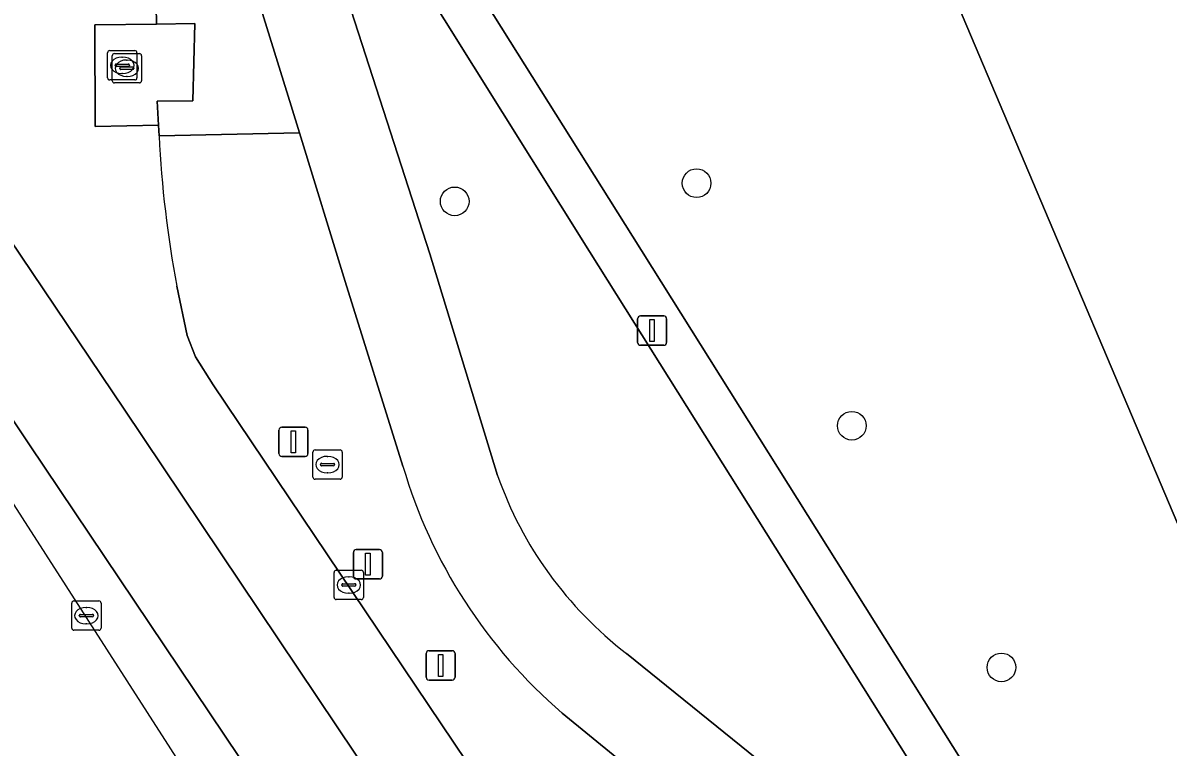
# Model space of a CAD drawing. Extents: x 160077 to 160948, y 386481 to 387498.
# Drawn here: x 160260.42 to 160299.46, y 387025.62 to 387050.3 of the extents above; entities that cross this region are included whole.
import ezdxf

# ---------------------------------------------------------------- set-up
doc = ezdxf.new("R2010")
doc.units = 0
for name, color, linetype in [('IMGEO_Berm_groen', 7, 'Continuous'), ('IMGEO_Boom', 7, 'Continuous'), ('IMGEO_Fietspad_gesloten', 7, 'Continuous'), ('IMGEO_Groenvoorziening', 7, 'Continuous'), ('IMGEO_Kolk', 7, 'Continuous'), ('IMGEO_Lichtmast', 7, 'Continuous'), ('IMGEO_OVBaan_gesloten', 7, 'Continuous'), ('IMGEO_Pand', 7, 'Continuous'), ('IMGEO_Rijbaan_lokaal_open', 7, 'Continuous'), ('IMGEO_Rijbaan_regionaal_gesloten', 7, 'Continuous'), ('IMGEO_Rioolput', 7, 'Continuous'), ('IMGEO_Terreindeel_gesloten', 7, 'Continuous'), ('IMGEO_Verkeerseiland_open', 7, 'Continuous'), ('IMGEO_Vlaggenmast', 7, 'Continuous'), ('IMGEO_Voetpad_open', 7, 'Continuous')]:
    doc.layers.add(name, color=color, linetype=linetype)

msp = doc.modelspace()

# ---------------------------------------------------------------- linework, layer by layer
at = {"layer": 'IMGEO_Berm_groen'}
for points in [[(160273.375, 387035.191), (160271.403, 387041.484), (160269.847, 387046.55), (160265.06, 387046.455)], [(160265.664, 387041.325), (160266.014, 387039.649), (160266.305, 387038.915), (160266.91, 387037.964), (160275.536, 387025.122)], [(160285.78, 387021.066), (160284.392, 387022.202), (160278.804, 387026.777)]]:
    msp.add_lwpolyline(points, dxfattribs=at)
for centre, radius, start, end in [((160303.275, 387048.354), 38.262, 182.8446, 190.5854), ((160290.26, 387040.127), 17.591, 196.2959, 229.3671)]:
    msp.add_arc(centre, radius, start, end, dxfattribs=at)
at = {"layer": 'IMGEO_Boom'}
for centre in [(160283.383, 387044.836), (160275.138, 387044.216), (160288.675, 387036.57), (160293.775, 387028.332)]:
    msp.add_circle(centre, 0.489, dxfattribs=at)
at = {"layer": 'IMGEO_Fietspad_gesloten'}
for points in [[(160276.598, 387034.878), (160274.293, 387042.43), (160268.438, 387060.541), (160266.18, 387067.415), (160262.965, 387078.016)], [(160260.469, 387076.631), (160261.617, 387072.841), (160261.792, 387072.283), (160265.802, 387059.607), (160265.943, 387059.152), (160269.562, 387047.478), (160269.847, 387046.55), (160271.403, 387041.484), (160273.375, 387035.191)], [(160287.388, 387023.641), (160280.994, 387028.807)], [(160278.804, 387026.777), (160284.392, 387022.202), (160285.78, 387021.066)]]:
    msp.add_lwpolyline(points, dxfattribs=at)
for centre, radius, start, end in [((160290.26, 387040.127), 17.591, 196.2959, 229.3671), ((160289.017, 387039.244), 13.164, 199.3679, 232.4486)]:
    msp.add_arc(centre, radius, start, end, dxfattribs=at)
at = {"layer": 'IMGEO_Groenvoorziening'}
for points in [[(160310.605, 387007.683), (160288.652, 387059.502), (160285.315, 387058.089), (160281.799, 387066.389), (160289.805, 387069.781), (160291.051, 387066.783), (160296.357, 387068.987), (160296.023, 387069.791), (160298.035, 387070.627), (160297.928, 387070.885), (160298.298, 387071.04), (160305.079, 387074.014), (160295.34, 387089.573), (160273.096, 387075.61), (160268.032, 387072.414), (160270.266, 387065.426), (160273.607, 387055.119), (160281.201, 387043.025), (160295.106, 387020.877), (160313.092, 386992.189)], [(160279.731, 387042.504), (160268.808, 387059.984), (160268.438, 387060.541), (160274.293, 387042.43), (160276.598, 387034.878)], [(160294.265, 387017.438), (160294.495, 387017.65), (160295.092, 387018.053), (160279.731, 387042.504)], [(160280.994, 387028.807), (160287.388, 387023.641)]]:
    msp.add_lwpolyline(points, dxfattribs=at)
msp.add_arc((160289.017, 387039.244), 13.164, 199.3679, 232.4486, dxfattribs=at)
at = {"layer": 'IMGEO_Kolk'}
for p, q in [((160263.307, 387048.428), (160263.307, 387049.28)), ((160263.382, 387049.354), (160264.234, 387049.354)), ((160264.308, 387049.28), (160264.308, 387048.428)), ((160263.463, 387048.328), (160263.463, 387049.18)), ((160263.538, 387049.254), (160264.39, 387049.254)), ((160263.609, 387048.897), (160264.007, 387048.897)), ((160263.795, 387049.134), (160263.82, 387049.134)), ((160263.951, 387049.034), (160263.976, 387049.034)), ((160264.464, 387049.18), (160264.464, 387048.328)), ((160263.566, 387048.848), (160263.566, 387048.86)), ((160264.004, 387048.811), (160263.606, 387048.811)), ((160263.722, 387048.748), (160263.722, 387048.76)), ((160264.16, 387048.711), (160263.762, 387048.711)), ((160263.765, 387048.797), (160264.163, 387048.797)), ((160263.818, 387048.574), (160263.793, 387048.574)), ((160264.05, 387048.86), (160264.05, 387048.848)), ((160264.206, 387048.76), (160264.206, 387048.748)), ((160264.234, 387048.354), (160263.382, 387048.354)), ((160264.39, 387048.254), (160263.538, 387048.254)), ((160263.974, 387048.474), (160263.949, 387048.474)), ((160271.027, 387030.717), (160271.027, 387031.569)), ((160271.102, 387031.643), (160271.954, 387031.643)), ((160271.515, 387031.423), (160271.54, 387031.423)), ((160272.028, 387031.569), (160272.028, 387030.717)), ((160271.286, 387031.137), (160271.286, 387031.149)), ((160271.724, 387031.1), (160271.326, 387031.1)), ((160271.329, 387031.186), (160271.727, 387031.186)), ((160271.77, 387031.149), (160271.77, 387031.137)), ((160271.954, 387030.643), (160271.102, 387030.643)), ((160271.538, 387030.863), (160271.513, 387030.863))]:
    msp.add_line(p, q, dxfattribs=at)
for points in [[(160263.307, 387048.428), (160263.307, 387049.28)], [(160263.382, 387049.354), (160264.234, 387049.354)], [(160264.308, 387049.28), (160264.308, 387048.428)], [(160263.463, 387048.328), (160263.463, 387049.18)], [(160263.538, 387049.254), (160264.39, 387049.254)], [(160264.464, 387049.18), (160264.464, 387048.328)], [(160264.234, 387048.354), (160263.382, 387048.354)], [(160264.39, 387048.254), (160263.538, 387048.254)], [(160271.027, 387030.717), (160271.027, 387031.569)], [(160271.102, 387031.643), (160271.954, 387031.643)], [(160272.028, 387031.569), (160272.028, 387030.717)], [(160271.954, 387030.643), (160271.102, 387030.643)]]:
    msp.add_lwpolyline(points, dxfattribs=at)
for centre, radius, start, end in [((160263.384, 387049.278), 0.0765, 91.552, 178.448), ((160263.384, 387049.278), 0.0765, 91.552, 178.448), ((160264.232, 387049.278), 0.0765, 1.552, 88.448), ((160264.232, 387049.278), 0.0765, 1.552, 88.448), ((160263.54, 387049.178), 0.0765, 91.552, 178.448), ((160263.54, 387049.178), 0.0765, 91.552, 178.448), ((160263.606, 387048.857), 0.0403, 85.8775, 175.7526), ((160264.011, 387048.859), 0.0386, 1.7309, 96.639), ((160264.388, 387049.178), 0.0765, 1.552, 88.448), ((160264.388, 387049.178), 0.0765, 1.552, 88.448), ((160263.603, 387048.847), 0.0366, 178.938, 274.7102), ((160263.762, 387048.757), 0.0403, 85.8775, 175.7526), ((160263.759, 387048.747), 0.0366, 178.938, 274.7102), ((160264.007, 387048.854), 0.043, 264.8664, 352.4533), ((160264.163, 387048.754), 0.043, 264.8664, 352.4533), ((160264.167, 387048.759), 0.0386, 1.7309, 96.639), ((160263.384, 387048.43), 0.0765, 181.552, 268.448), ((160263.384, 387048.43), 0.0765, 181.552, 268.448), ((160263.54, 387048.33), 0.0765, 181.552, 268.448), ((160263.54, 387048.33), 0.0765, 181.552, 268.448), ((160264.232, 387048.43), 0.0765, 271.552, 358.448), ((160264.232, 387048.43), 0.0765, 271.552, 358.448), ((160264.388, 387048.33), 0.0765, 271.552, 358.448), ((160264.388, 387048.33), 0.0765, 271.552, 358.448), ((160271.104, 387031.567), 0.0765, 91.552, 178.448), ((160271.104, 387031.567), 0.0765, 91.552, 178.448), ((160271.952, 387031.567), 0.0765, 1.552, 88.448), ((160271.952, 387031.567), 0.0765, 1.552, 88.448), ((160271.326, 387031.146), 0.0403, 85.8775, 175.7526), ((160271.323, 387031.136), 0.0366, 178.938, 274.7102), ((160271.727, 387031.143), 0.043, 264.8664, 352.4533), ((160271.731, 387031.148), 0.0386, 1.7309, 96.639), ((160271.104, 387030.719), 0.0765, 181.552, 268.448), ((160271.104, 387030.719), 0.0765, 181.552, 268.448), ((160271.952, 387030.719), 0.0765, 271.552, 358.448), ((160271.952, 387030.719), 0.0765, 271.552, 358.448)]:
    msp.add_arc(centre, radius, start, end, dxfattribs=at)
for centre, major_axis, ratio, start_param, end_param in [((160263.794, 387048.854), (-0.387, 0.002), 0.722429, 4.712389, 7.853982), ((160263.95, 387048.754), (-0.387, 0.002), 0.722429, 4.712389, 7.853982), ((160263.819, 387048.854), (-0.39, 0.002), 0.717154, 1.570796, 4.712389), ((160263.975, 387048.754), (-0.39, 0.002), 0.717154, 1.570796, 4.712389), ((160271.514, 387031.143), (-0.387, 0.002), 0.722429, 4.712389, 7.853982), ((160271.539, 387031.143), (-0.39, 0.002), 0.717154, 1.570796, 4.712389)]:
    msp.add_ellipse(centre, major_axis=major_axis, ratio=ratio, start_param=start_param, end_param=end_param, dxfattribs=at)
at = {"layer": 'IMGEO_Lichtmast'}
for p, q in [((160281.472, 387040.31), (160282.262, 387040.31)), ((160282.262, 387040.31), (160281.472, 387040.31)), ((160281.372, 387039.41), (160281.372, 387040.21)), ((160281.372, 387040.21), (160281.372, 387039.41)), ((160282.362, 387040.21), (160282.362, 387039.41)), ((160282.362, 387039.41), (160282.362, 387040.21)), ((160282.262, 387039.31), (160281.472, 387039.31)), ((160281.472, 387039.31), (160282.262, 387039.31))]:
    msp.add_line(p, q, dxfattribs=at)
msp.add_lwpolyline([(160281.792, 387040.185), (160281.942, 387040.185), (160281.942, 387039.435), (160281.792, 387039.435), (160281.792, 387040.185)], dxfattribs=at)
for centre, start, end in [((160281.472, 387040.21), 90, 180), ((160281.472, 387040.21), 90, 180), ((160282.262, 387040.21), 0, 90), ((160282.262, 387040.21), 360, 90), ((160281.472, 387039.41), 180, 270), ((160281.472, 387039.41), 180, 270), ((160282.262, 387039.41), 270, 0), ((160282.262, 387039.41), 270, 0)]:
    msp.add_arc(centre, 0.1, start, end, dxfattribs=at)
at = {"layer": 'IMGEO_OVBaan_gesloten'}
for points in [[(160118.75, 387255.247), (160163.481, 387184.835), (160192.901, 387138.525), (160266.84, 387023.396), (160283.596, 386998.712), (160314.258, 386953.544)], [(160291.177, 386990.405), (160285.674, 386998.649), (160260.647, 387035.915), (160250.657, 387050.904)]]:
    msp.add_lwpolyline(points, dxfattribs=at)
at = {"layer": 'IMGEO_Pand'}
msp.add_lwpolyline([(160299.832, 387067.349), (160298.298, 387071.04), (160297.928, 387070.885), (160298.035, 387070.627), (160296.023, 387069.791), (160296.357, 387068.987), (160291.051, 387066.783), (160289.805, 387069.781), (160281.799, 387066.389), (160285.315, 387058.089), (160288.652, 387059.502), (160310.605, 387007.683)], dxfattribs=at)
at = {"layer": 'IMGEO_Rijbaan_lokaal_open'}
for points in [[(160262.873, 387050.232), (160264.969, 387050.261), (160264.959, 387050.868), (160264.944, 387052.253)], [(160254.851, 387050.522), (160263.871, 387037.139), (160288.226, 387000.827)], [(160265.06, 387046.455), (160265.042, 387046.809), (160262.888, 387046.768), (160262.873, 387050.232)], [(160275.536, 387025.122), (160266.91, 387037.964), (160266.305, 387038.915), (160266.014, 387039.649), (160265.664, 387041.325)]]:
    msp.add_lwpolyline(points, dxfattribs=at)
msp.add_arc((160303.275, 387048.354), 38.262, 182.8446, 190.5854, dxfattribs=at)
at = {"layer": 'IMGEO_Rijbaan_regionaal_gesloten'}
for points in [[(160294.047, 386992.128), (160288.226, 387000.827), (160263.871, 387037.139), (160254.851, 387050.522), (160254.817, 387050.572), (160254.143, 387051.583), (160251.822, 387055.11), (160244.754, 387066.304), (160234.407, 387082.756), (160224.918, 387097.824), (160215.991, 387112.053), (160215.055, 387113.519), (160206.665, 387126.914), (160204.971, 387129.647), (160194.633, 387146.088), (160184.266, 387162.563), (160173.425, 387179.881), (160169.034, 387186.827)], [(160250.657, 387050.904), (160260.647, 387035.915), (160285.674, 386998.649), (160291.177, 386990.405)]]:
    msp.add_lwpolyline(points, dxfattribs=at)
at = {"layer": 'IMGEO_Rioolput'}
for p, q in [((160270.303, 387034.819), (160270.303, 387035.671)), ((160270.378, 387035.745), (160271.23, 387035.745)), ((160271.304, 387035.671), (160271.304, 387034.819)), ((160270.562, 387035.239), (160270.562, 387035.251)), ((160270.605, 387035.288), (160271.003, 387035.288)), ((160270.791, 387035.525), (160270.816, 387035.525)), ((160271.046, 387035.251), (160271.046, 387035.239)), ((160271, 387035.202), (160270.602, 387035.202)), ((160270.814, 387034.965), (160270.789, 387034.965)), ((160271.23, 387034.745), (160270.378, 387034.745)), ((160262.082, 387029.672), (160262.082, 387030.524)), ((160262.157, 387030.598), (160263.009, 387030.598)), ((160263.083, 387030.524), (160263.083, 387029.672)), ((160262.384, 387030.141), (160262.782, 387030.141)), ((160262.57, 387030.378), (160262.595, 387030.378)), ((160262.341, 387030.092), (160262.341, 387030.104)), ((160262.779, 387030.055), (160262.381, 387030.055)), ((160262.593, 387029.818), (160262.568, 387029.818)), ((160262.825, 387030.104), (160262.825, 387030.092)), ((160263.009, 387029.598), (160262.157, 387029.598))]:
    msp.add_line(p, q, dxfattribs=at)
for points in [[(160270.303, 387034.819), (160270.303, 387035.671)], [(160270.378, 387035.745), (160271.23, 387035.745)], [(160271.304, 387035.671), (160271.304, 387034.819)], [(160271.23, 387034.745), (160270.378, 387034.745)], [(160262.082, 387029.672), (160262.082, 387030.524)], [(160262.157, 387030.598), (160263.009, 387030.598)], [(160263.083, 387030.524), (160263.083, 387029.672)], [(160263.009, 387029.598), (160262.157, 387029.598)]]:
    msp.add_lwpolyline(points, dxfattribs=at)
for centre, radius, start, end in [((160270.38, 387035.669), 0.0765, 91.552, 178.448), ((160270.38, 387035.669), 0.0765, 91.552, 178.448), ((160271.228, 387035.669), 0.0765, 1.552, 88.448), ((160271.228, 387035.669), 0.0765, 1.552, 88.448), ((160270.602, 387035.248), 0.0403, 85.8775, 175.7526), ((160270.599, 387035.238), 0.0366, 178.938, 274.7102), ((160271.003, 387035.245), 0.043, 264.8664, 352.4533), ((160271.007, 387035.25), 0.0386, 1.7309, 96.639), ((160270.38, 387034.821), 0.0765, 181.552, 268.448), ((160270.38, 387034.821), 0.0765, 181.552, 268.448), ((160271.228, 387034.821), 0.0765, 271.552, 358.448), ((160271.228, 387034.821), 0.0765, 271.552, 358.448), ((160262.159, 387030.522), 0.0765, 91.552, 178.448), ((160262.159, 387030.522), 0.0765, 91.552, 178.448), ((160263.007, 387030.522), 0.0765, 1.552, 88.448), ((160263.007, 387030.522), 0.0765, 1.552, 88.448), ((160262.381, 387030.101), 0.0403, 85.8775, 175.7526), ((160262.786, 387030.103), 0.0386, 1.7309, 96.639), ((160262.378, 387030.091), 0.0366, 178.938, 274.7102), ((160262.782, 387030.098), 0.043, 264.8664, 352.4533), ((160262.159, 387029.674), 0.0765, 181.552, 268.448), ((160262.159, 387029.674), 0.0765, 181.552, 268.448), ((160263.007, 387029.674), 0.0765, 271.552, 358.448), ((160263.007, 387029.674), 0.0765, 271.552, 358.448)]:
    msp.add_arc(centre, radius, start, end, dxfattribs=at)
for centre, major_axis, ratio, start_param, end_param in [((160270.79, 387035.245), (-0.387, 0.002), 0.722429, 4.712389, 7.853982), ((160270.815, 387035.245), (-0.39, 0.002), 0.717154, 1.570796, 4.712389), ((160262.569, 387030.098), (-0.387, 0.002), 0.722429, 4.712389, 7.853982), ((160262.594, 387030.098), (-0.39, 0.002), 0.717154, 1.570796, 4.712389)]:
    msp.add_ellipse(centre, major_axis=major_axis, ratio=ratio, start_param=start_param, end_param=end_param, dxfattribs=at)
at = {"layer": 'IMGEO_Terreindeel_gesloten'}
msp.add_lwpolyline([(160266.275, 387050.28), (160264.969, 387050.261), (160262.873, 387050.232), (160262.888, 387046.768), (160265.042, 387046.809), (160265, 387047.633), (160266.214, 387047.641)], close=True, dxfattribs=at)
at = {"layer": 'IMGEO_Verkeerseiland_open'}
msp.add_lwpolyline([(160264.944, 387052.253), (160264.959, 387050.868), (160264.969, 387050.261), (160266.275, 387050.28), (160266.214, 387047.641), (160265, 387047.633), (160265.042, 387046.809), (160265.06, 387046.455), (160269.847, 387046.55), (160269.562, 387047.478), (160265.943, 387059.152), (160265.802, 387059.607), (160261.792, 387072.283)], dxfattribs=at)
at = {"layer": 'IMGEO_Vlaggenmast'}
for p, q in [((160269.146, 387035.621), (160269.146, 387036.421)), ((160269.146, 387036.421), (160269.146, 387035.621)), ((160269.246, 387036.521), (160270.036, 387036.521)), ((160270.036, 387036.521), (160269.246, 387036.521)), ((160270.136, 387036.421), (160270.136, 387035.621)), ((160270.136, 387035.621), (160270.136, 387036.421)), ((160270.036, 387035.521), (160269.246, 387035.521)), ((160269.246, 387035.521), (160270.036, 387035.521)), ((160271.683, 387031.448), (160271.683, 387032.248)), ((160271.683, 387032.248), (160271.683, 387031.448)), ((160271.783, 387032.348), (160272.573, 387032.348)), ((160272.573, 387032.348), (160271.783, 387032.348)), ((160272.673, 387032.248), (160272.673, 387031.448)), ((160272.673, 387031.448), (160272.673, 387032.248)), ((160272.573, 387031.348), (160271.783, 387031.348)), ((160271.783, 387031.348), (160272.573, 387031.348)), ((160274.164, 387028.001), (160274.164, 387028.801)), ((160274.164, 387028.801), (160274.164, 387028.001)), ((160274.264, 387028.901), (160275.054, 387028.901)), ((160275.054, 387028.901), (160274.264, 387028.901)), ((160275.154, 387028.801), (160275.154, 387028.001)), ((160275.154, 387028.001), (160275.154, 387028.801)), ((160275.054, 387027.901), (160274.264, 387027.901)), ((160274.264, 387027.901), (160275.054, 387027.901))]:
    msp.add_line(p, q, dxfattribs=at)
for points in [[(160269.566, 387036.396), (160269.716, 387036.396), (160269.716, 387035.646), (160269.566, 387035.646), (160269.566, 387036.396)], [(160272.103, 387032.223), (160272.253, 387032.223), (160272.253, 387031.473), (160272.103, 387031.473), (160272.103, 387032.223)], [(160274.584, 387028.776), (160274.734, 387028.776), (160274.734, 387028.026), (160274.584, 387028.026), (160274.584, 387028.776)]]:
    msp.add_lwpolyline(points, dxfattribs=at)
for centre, start, end in [((160269.246, 387036.421), 90, 180), ((160269.246, 387036.421), 90, 180), ((160270.036, 387036.421), 0, 90), ((160270.036, 387036.421), 360, 90), ((160269.246, 387035.621), 180, 270), ((160269.246, 387035.621), 180, 270), ((160270.036, 387035.621), 270, 0), ((160270.036, 387035.621), 270, 0), ((160271.783, 387032.248), 90, 180), ((160271.783, 387032.248), 90, 180), ((160272.573, 387032.248), 0, 90), ((160272.573, 387032.248), 360, 90), ((160271.783, 387031.448), 180, 270), ((160271.783, 387031.448), 180, 270), ((160272.573, 387031.448), 270, 0), ((160272.573, 387031.448), 270, 0), ((160274.264, 387028.801), 90, 180), ((160274.264, 387028.801), 90, 180), ((160275.054, 387028.801), 0, 90), ((160275.054, 387028.801), 360, 90), ((160274.264, 387028.001), 180, 270), ((160274.264, 387028.001), 180, 270), ((160275.054, 387028.001), 270, 0), ((160275.054, 387028.001), 270, 0)]:
    msp.add_arc(centre, 0.1, start, end, dxfattribs=at)
at = {"layer": 'IMGEO_Voetpad_open'}
for points in [[(160295.106, 387020.877), (160281.201, 387043.025), (160273.607, 387055.119), (160270.266, 387065.426), (160268.032, 387072.414)], [(160266.18, 387067.415), (160268.438, 387060.541), (160268.808, 387059.984), (160279.731, 387042.504), (160295.092, 387018.053), (160294.495, 387017.65), (160294.265, 387017.438)]]:
    msp.add_lwpolyline(points, dxfattribs=at)

doc.saveas('drawing.dxf')
